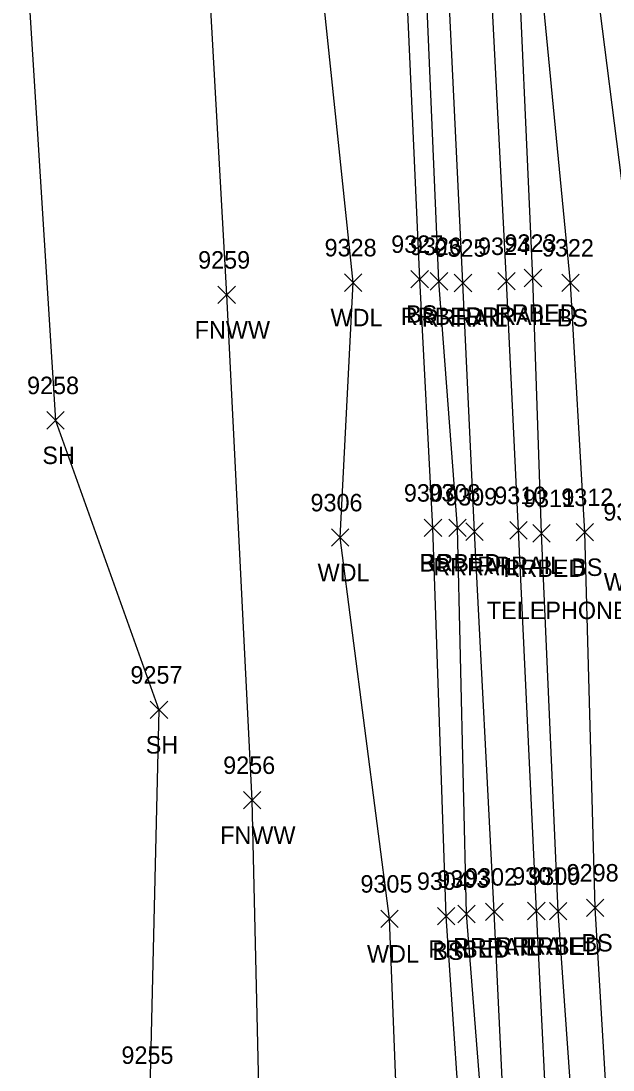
# Model space of a CAD drawing. Extents: x 1769141 to 1770911, y 735471 to 741449.
# Drawn here: x 1770233.4 to 1770301.1, y 738549 to 738669.1 of the extents above; entities that cross this region are included whole.
import ezdxf

# ---------------------------------------------------------------- set-up
doc = ezdxf.new("R2010")
doc.units = 0
for name, color, linetype in [('L_A', 7, 'Continuous'), ('L_I', 7, 'Continuous'), ('L_TIC', 7, 'Continuous'), ('LAWA', 7, 'Continuous'), ('LELB', 7, 'Continuous'), ('LFNC', 7, 'Continuous'), ('LSOGP', 7, 'Continuous'), ('R_A', 7, 'Continuous'), ('R_I', 7, 'Continuous'), ('R_TIC', 7, 'Continuous'), ('RR', 7, 'Continuous'), ('RRB', 7, 'Continuous'), ('U_C', 7, 'Continuous')]:
    doc.layers.add(name, color=color, linetype=linetype)

msp = doc.modelspace()

# ---------------------------------------------------------------- linework, layer by layer
at = {"layer": 'L_TIC'}
for points in [[(1770270.4, 738638.13), (1770272.4, 738640.13)], [(1770272.4, 738638.13), (1770270.4, 738640.13)], [(1770278.02, 738638.53), (1770280.02, 738640.53)], [(1770280.02, 738638.53), (1770278.02, 738640.53)], [(1770295.26, 738638.11), (1770297.26, 738640.11)], [(1770297.26, 738638.11), (1770295.26, 738640.11)], [(1770255.94, 738636.73), (1770257.94, 738638.73)], [(1770257.94, 738636.73), (1770255.94, 738638.73)], [(1770236.36, 738622.37), (1770238.36, 738624.37)], [(1770238.36, 738622.37), (1770236.36, 738624.37)], [(1770268.92, 738608.96), (1770270.92, 738610.96)], [(1770270.92, 738608.96), (1770268.92, 738610.96)], [(1770279.54, 738610.07), (1770281.54, 738612.07)], [(1770281.54, 738610.07), (1770279.54, 738612.07)], [(1770296.92, 738609.57), (1770298.92, 738611.57)], [(1770298.92, 738609.57), (1770296.92, 738611.57)], [(1770248.19, 738589.25), (1770250.19, 738591.25)], [(1770250.19, 738589.25), (1770248.19, 738591.25)], [(1770258.86, 738578.92), (1770260.86, 738580.92)], [(1770260.86, 738578.92), (1770258.86, 738580.92)], [(1770298.09, 738566.61), (1770300.09, 738568.61)], [(1770300.09, 738566.61), (1770298.09, 738568.61)], [(1770274.57, 738565.34), (1770276.57, 738567.34)], [(1770276.57, 738565.34), (1770274.57, 738567.34)], [(1770281.04, 738565.65), (1770283.04, 738567.65)], [(1770283.04, 738565.65), (1770281.04, 738567.65)]]:
    msp.add_lwpolyline(points, dxfattribs=at)
at = {"layer": 'LAWA'}
msp.add_lwpolyline([(1770290.87, 738210.89), (1770288.63, 738250.64), (1770288.03, 738279.05), (1770287.09, 738316.52), (1770286.37, 738373.32), (1770284.23, 738414.23), (1770281.88, 738456.63), (1770278.67, 738493.65), (1770276.84, 738534.04), (1770275.57, 738566.34), (1770269.92, 738609.96), (1770271.4, 738639.13), (1770266.81, 738683.22), (1770266.67, 738720.45), (1770266.46, 738767.63)], dxfattribs=at)
at = {"layer": 'LELB'}
for points in [[(1770305.93, 738614.21), (1770303.8, 738637.88), (1770297.73, 738685.6), (1770295.56, 738723.18), (1770293.45, 738765.7), (1770294.13, 738774.63), (1770292.14, 738781.13), (1770288.2, 738807.56), (1770294.75, 738841.02)], [(1770313.1, 738041.42), (1770314.65, 738083.84), (1770313.8, 738128.25), (1770314.4, 738170.05), (1770312.34, 738212.97), (1770312.21, 738250.53), (1770315.19, 738274.63), (1770311.43, 738319.54), (1770307.48, 738373.15), (1770305.76, 738417.21), (1770304.29, 738459.21), (1770301.19, 738494.77), (1770301.03, 738535.15), (1770299.09, 738567.61), (1770297.92, 738610.57), (1770296.26, 738639.11), (1770291.84, 738684.86), (1770290.03, 738722.63), (1770290.09, 738765.93)], [(1770294.4, 738212.07), (1770294.88, 738249.38), (1770293.51, 738277.71), (1770293.17, 738317.26), (1770291.6, 738373.21), (1770290.05, 738414.83), (1770288.24, 738457.21), (1770285.83, 738494.21), (1770284.22, 738534.7), (1770282.04, 738566.65), (1770280.54, 738611.07), (1770279.02, 738639.53), (1770277.04, 738683.67), (1770274.8, 738722.5), (1770272.74, 738765.19)]]:
    msp.add_lwpolyline(points, dxfattribs=at)
at = {"layer": 'LFNC'}
msp.add_lwpolyline([(1770273.27, 738043.72), (1770275.19, 738080.3), (1770274.36, 738102.02), (1770274.62, 738164.96), (1770272.85, 738219.41), (1770272.54, 738241.81), (1770271.1, 738294.49), (1770270.16, 738349.89), (1770268.11, 738399.37), (1770265.97, 738438.09), (1770263.15, 738477.86), (1770260.52, 738511.38), (1770260.81, 738538.94), (1770259.86, 738579.92), (1770256.94, 738637.73), (1770254.26, 738686.1), (1770251.71, 738756.19)], dxfattribs=at)
at = {"layer": 'LSOGP'}
msp.add_lwpolyline([(1770233.41, 738685.9), (1770237.36, 738623.37), (1770249.19, 738590.25), (1770248.16, 738546.75), (1770251.24, 738508.92), (1770248.04, 738476.27), (1770255.26, 738459.72), (1770265.59, 738402.37), (1770260.66, 738339.78), (1770259.83, 738283.89), (1770262.39, 738245.27), (1770266.4, 738210.67)], dxfattribs=at)
at = {"layer": 'R_TIC'}
for points in [[(1770280.22, 738638.28), (1770282.22, 738640.28)], [(1770282.22, 738638.28), (1770280.22, 738640.28)], [(1770282.97, 738638.09), (1770284.97, 738640.09)], [(1770284.97, 738638.09), (1770282.97, 738640.09)], [(1770287.95, 738638.29), (1770289.95, 738640.29)], [(1770289.95, 738638.29), (1770287.95, 738640.29)], [(1770290.98, 738638.65), (1770292.98, 738640.65)], [(1770292.98, 738638.65), (1770290.98, 738640.65)], [(1770282.35, 738610.08), (1770284.35, 738612.08)], [(1770284.35, 738610.08), (1770282.35, 738612.08)], [(1770284.28, 738609.63), (1770286.28, 738611.63)], [(1770286.28, 738609.63), (1770284.28, 738611.63)], [(1770289.33, 738609.79), (1770291.33, 738611.79)], [(1770291.33, 738609.79), (1770289.33, 738611.79)], [(1770291.96, 738609.45), (1770293.96, 738611.45)], [(1770293.96, 738609.45), (1770291.96, 738611.45)], [(1770283.37, 738565.9), (1770285.37, 738567.9)], [(1770285.37, 738565.9), (1770283.37, 738567.9)], [(1770286.55, 738566.14), (1770288.55, 738568.14)], [(1770288.55, 738566.14), (1770286.55, 738568.14)], [(1770291.37, 738566.24), (1770293.37, 738568.24)], [(1770293.37, 738566.24), (1770291.37, 738568.24)], [(1770293.86, 738566.22), (1770295.86, 738568.22)], [(1770295.86, 738566.22), (1770293.86, 738568.22)]]:
    msp.add_lwpolyline(points, dxfattribs=at)
at = {"layer": 'RR'}
for points in [[(1770306.83, 738212.61), (1770305.97, 738251.61), (1770305.45, 738274.73), (1770303.86, 738318.41), (1770301.59, 738373.37), (1770299.6, 738416.06), (1770297.81, 738458.2), (1770295.91, 738494.23), (1770293.95, 738535.47), (1770292.37, 738567.24), (1770290.33, 738610.79), (1770288.95, 738639.29), (1770286.62, 738684.53), (1770284.78, 738722.44), (1770282.75, 738765.34), (1770281.81, 738782.62), (1770280.63, 738807.93), (1770278.94, 738841.61), (1770277.73, 738864.84), (1770275.76, 738907.17), (1770272.82, 738964.46), (1770270.62, 739009.24), (1770268.25, 739059.17)], [(1770301.97, 738212.47), (1770301.09, 738251.23), (1770300.45, 738274.52), (1770298.83, 738317.94), (1770296.67, 738373.26), (1770294.78, 738415.75), (1770292.82, 738457.58), (1770291.14, 738493.74), (1770289.07, 738535.25), (1770287.55, 738567.14), (1770285.28, 738610.63), (1770283.97, 738639.09), (1770281.79, 738684.17), (1770279.94, 738722.46), (1770277.74, 738764.73), (1770276.79, 738782.67), (1770275.73, 738808.22), (1770274.1, 738841.5), (1770272.9, 738864.68), (1770270.88, 738905.77), (1770268.08, 738963.97), (1770265.55, 739008.76), (1770263.29, 739058.54)]]:
    msp.add_lwpolyline(points, dxfattribs=at)
at = {"layer": 'RRB'}
for points in [[(1770309.73, 738212.86), (1770310.49, 738250.9), (1770309.26, 738275.06), (1770306.88, 738318.18), (1770305.41, 738373.19), (1770303.18, 738416.18), (1770300.79, 738458.59), (1770298.49, 738494.01), (1770297.04, 738536.46), (1770294.86, 738567.22), (1770292.96, 738610.45), (1770291.98, 738639.65), (1770289.94, 738684.66), (1770287.49, 738722.38), (1770286.38, 738765.8), (1770285.58, 738776.55), (1770285.43, 738783.69), (1770283.4, 738807.76), (1770281.94, 738841.39), (1770280.11, 738864.76), (1770278.71, 738907.77), (1770276.02, 738964.78), (1770273.87, 739009.57), (1770271.43, 739060.03)], [(1770299.07, 738212.61), (1770298.2, 738250.42), (1770297.38, 738275.96), (1770296.49, 738317.49), (1770293.78, 738373.31), (1770292.07, 738415.37), (1770290.67, 738457.61), (1770288.25, 738494.03), (1770286.88, 738535.11), (1770284.37, 738566.9), (1770283.35, 738611.08), (1770281.22, 738639.28), (1770279.31, 738683.92), (1770276.99, 738722.67), (1770274.83, 738764.68), (1770274.02, 738775.85), (1770273.59, 738782.27), (1770272.75, 738808.4), (1770271.58, 738841.7), (1770269.95, 738864.96), (1770268.23, 738905.19), (1770264.82, 738963.75), (1770263.31, 739007.85), (1770260.59, 739058.13)]]:
    msp.add_lwpolyline(points, dxfattribs=at)

# ---------------------------------------------------------------- texts
at = {"layer": 'L_A'}
for s, p in [('BS', (1770277.46, 738634.53)), ('WDL', (1770268.82, 738634.13)), ('BS', (1770294.7, 738634.11)), ('FNWW', (1770253.28, 738632.73)), ('SH', (1770235.85, 738618.37)), ('BS', (1770278.99, 738606.07)), ('BS', (1770296.36, 738605.57)), ('WDL', (1770267.34, 738604.96)), ('WDR', (1770300.08, 738603.9)), ('SH', (1770247.68, 738585.25)), ('FNWW', (1770256.2, 738574.92)), ('BS', (1770297.53, 738562.61)), ('WDL', (1770272.99, 738561.34)), ('BS', (1770280.48, 738561.65))]:
    msp.add_text(s, height=2, dxfattribs=at).set_placement(p)
at = {"layer": 'L_I'}
for s, p in [('9327', (1770275.76, 738642.53)), ('9328', (1770268.14, 738642.13)), ('9322', (1770293, 738642.11)), ('9259', (1770253.67, 738640.73)), ('9258', (1770234.1, 738626.37)), ('9307', (1770277.21, 738614.07)), ('9306', (1770266.53, 738612.96)), ('9312', (1770295.22, 738613.57)), ('9313', (1770300.03, 738611.9)), ('9257', (1770245.93, 738593.25)), ('9256', (1770256.54, 738582.92)), ('9298', (1770295.83, 738570.61)), ('9305', (1770272.24, 738569.34)), ('9304', (1770278.7, 738569.65)), ('9255', (1770244.9, 738549.75))]:
    msp.add_text(s, height=2, dxfattribs=at).set_placement(p)
at = {"layer": 'R_A'}
for s, p in [('RRBED', (1770276.86, 738634.28)), ('RRRAIL', (1770284.24, 738634.29)), ('RRBED', (1770287.62, 738634.65)), ('RRRAIL', (1770279.26, 738634.09)), ('RRBED', (1770279, 738606.08)), ('RRRAIL', (1770280.57, 738605.63)), ('RRRAIL', (1770285.62, 738605.79)), ('RRBED', (1770288.61, 738605.45)), ('RRRAIL', (1770287.66, 738562.24)), ('RRBED', (1770290.51, 738562.22)), ('RRBED', (1770280.01, 738561.9)), ('RRRAIL', (1770282.84, 738562.14))]:
    msp.add_text(s, height=2, dxfattribs=at).set_placement(p)
at = {"layer": 'R_I'}
for s, p in [('9323', (1770288.72, 738642.65)), ('9326', (1770277.9, 738642.28)), ('9325', (1770280.71, 738642.09)), ('9324', (1770285.69, 738642.29)), ('9308', (1770280.01, 738614.08)), ('9310', (1770287.55, 738613.79)), ('9309', (1770281.93, 738613.63)), ('9311', (1770290.84, 738613.45)), ('9303', (1770281.03, 738569.9)), ('9302', (1770284.21, 738570.14)), ('9301', (1770289.6, 738570.24)), ('9300', (1770291.44, 738570.22))]:
    msp.add_text(s, height=2, dxfattribs=at).set_placement(p)
at = {"layer": 'U_C'}
msp.add_text('TELEPHONE JUNCTION BOX', height=2, dxfattribs=at).set_placement((1770286.71, 738600.63))

doc.saveas('drawing.dxf')
